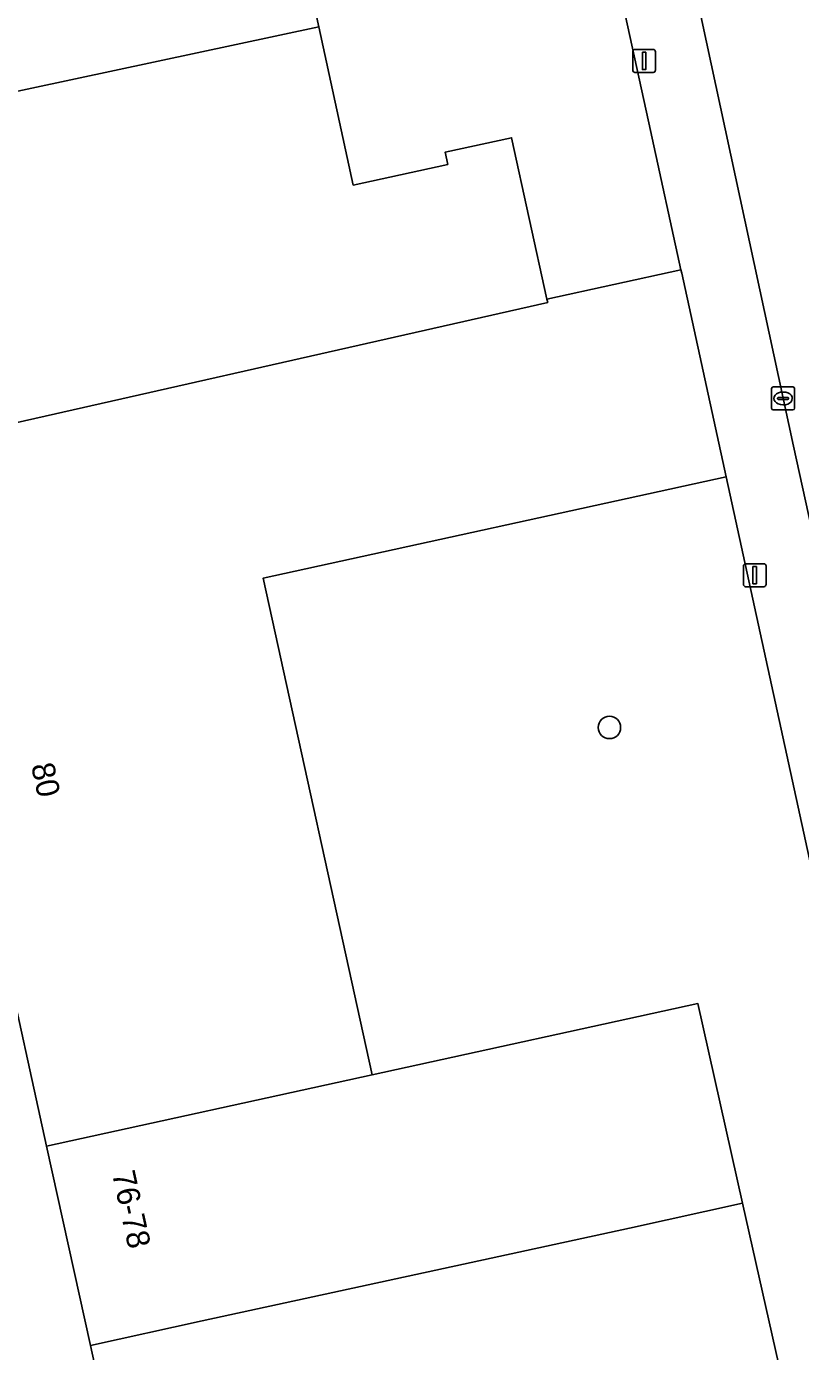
# Model space of a CAD drawing. Extents: x 160554 to 161248, y 385329 to 386506.
# Drawn here: x 160767.1 to 160800.8, y 385801.5 to 385859.1 of the extents above; entities that cross this region are included whole.
import ezdxf

# ---------------------------------------------------------------- set-up
doc = ezdxf.new("R2010")
doc.units = 0
for name, color, linetype in [('IMGEO_Boom', 7, 'Continuous'), ('IMGEO_Erf', 7, 'Continuous'), ('IMGEO_Kolk', 7, 'Continuous'), ('IMGEO_Lichtmast', 7, 'Continuous'), ('IMGEO_Pand', 7, 'Continuous'), ('IMGEO_Pand_nummerreeks', 7, 'Continuous'), ('IMGEO_Parkeervlak_open', 7, 'Continuous'), ('IMGEO_Rijbaan_lokaal_open', 7, 'Continuous'), ('IMGEO_Voetpad_open', 7, 'Continuous')]:
    doc.layers.add(name, color=color, linetype=linetype)

msp = doc.modelspace()

# ---------------------------------------------------------------- linework, layer by layer
at = {"layer": 'IMGEO_Boom'}
msp.add_circle((160792.498, 385828.627), 0.489, dxfattribs=at)
at = {"layer": 'IMGEO_Erf'}
for points in [[(160790.171, 385873.414), (160790.054, 385873.952), (160789.8, 385873.897), (160789.862, 385873.612), (160778.133, 385871.025), (160777.279, 385870.849), (160779.843, 385859.099), (160781.346, 385852.214), (160785.461, 385853.115), (160785.345, 385853.643), (160788.241, 385854.277), (160789.778, 385847.261), (160795.61, 385848.538), (160794.287, 385854.597), (160792.688, 385861.904), (160792.241, 385863.947)], [(160797.582, 385839.533), (160777.43, 385835.122), (160782.162, 385813.51), (160796.35, 385816.614), (160798.295, 385807.928), (160800.447, 385798.314), (160802.235, 385790.33), (160796.019, 385788.976), (160795.316, 385792.204), (160792.549, 385791.601), (160793.252, 385788.373), (160788.797, 385787.403), (160789.812, 385782.742), (160805.036, 385786.057), (160815.262, 385788.283), (160813.432, 385789.365), (160815.971, 385793.66), (160806.321, 385799.472)]]:
    msp.add_lwpolyline(points, close=True, dxfattribs=at)
at = {"layer": 'IMGEO_Kolk'}
for p, q in [((160799.557, 385842.51), (160799.557, 385843.362)), ((160799.632, 385843.436), (160800.484, 385843.436)), ((160799.859, 385842.979), (160800.257, 385842.979)), ((160800.045, 385843.216), (160800.07, 385843.216)), ((160800.558, 385843.362), (160800.558, 385842.51)), ((160800.484, 385842.436), (160799.632, 385842.436)), ((160799.816, 385842.93), (160799.816, 385842.942)), ((160800.254, 385842.893), (160799.856, 385842.893)), ((160800.068, 385842.656), (160800.043, 385842.656)), ((160800.3, 385842.942), (160800.3, 385842.93))]:
    msp.add_line(p, q, dxfattribs=at)
for points in [[(160799.557, 385842.51), (160799.557, 385843.362)], [(160799.632, 385843.436), (160800.484, 385843.436)], [(160800.558, 385843.362), (160800.558, 385842.51)], [(160800.484, 385842.436), (160799.632, 385842.436)]]:
    msp.add_lwpolyline(points, dxfattribs=at)
for centre, radius, start, end in [((160799.634, 385843.36), 0.0765, 91.55205, 178.44795), ((160799.634, 385843.36), 0.0765, 91.55205, 178.44795), ((160799.856, 385842.939), 0.0403, 85.87752, 175.75265), ((160800.261, 385842.941), 0.0386, 1.73085, 96.63898), ((160800.482, 385843.36), 0.0765, 1.55205, 88.44795), ((160800.482, 385843.36), 0.0765, 1.55205, 88.44795), ((160799.634, 385842.512), 0.0765, 181.55205, 268.44795), ((160799.634, 385842.512), 0.0765, 181.55205, 268.44795), ((160799.853, 385842.929), 0.0366, 178.93798, 274.71019), ((160800.257, 385842.936), 0.043, 264.86636, 352.45326), ((160800.482, 385842.512), 0.0765, 271.55205, 358.44795), ((160800.482, 385842.512), 0.0765, 271.55205, 358.44795)]:
    msp.add_arc(centre, radius, start, end, dxfattribs=at)
for centre, major_axis, ratio, start_param, end_param in [((160800.044, 385842.936), (-0.387, 0.002), 0.722429, 4.712389, 7.853982), ((160800.069, 385842.936), (-0.39, 0.002), 0.717154, 1.570796, 4.712389)]:
    msp.add_ellipse(centre, major_axis=major_axis, ratio=ratio, start_param=start_param, end_param=end_param, dxfattribs=at)
at = {"layer": 'IMGEO_Lichtmast'}
for p, q in [((160793.511, 385857.219), (160793.511, 385858.019)), ((160793.511, 385858.019), (160793.511, 385857.219)), ((160793.611, 385858.119), (160794.401, 385858.119)), ((160794.401, 385858.119), (160793.611, 385858.119)), ((160794.501, 385858.019), (160794.501, 385857.219)), ((160794.501, 385857.219), (160794.501, 385858.019)), ((160794.401, 385857.119), (160793.611, 385857.119)), ((160793.611, 385857.119), (160794.401, 385857.119)), ((160798.328, 385834.849), (160798.328, 385835.649)), ((160798.328, 385835.649), (160798.328, 385834.849)), ((160798.428, 385835.749), (160799.218, 385835.749)), ((160799.218, 385835.749), (160798.428, 385835.749)), ((160799.318, 385835.649), (160799.318, 385834.849)), ((160799.318, 385834.849), (160799.318, 385835.649)), ((160799.218, 385834.749), (160798.428, 385834.749)), ((160798.428, 385834.749), (160799.218, 385834.749))]:
    msp.add_line(p, q, dxfattribs=at)
for points in [[(160793.931, 385857.994), (160794.081, 385857.994), (160794.081, 385857.244), (160793.931, 385857.244), (160793.931, 385857.994)], [(160798.748, 385835.624), (160798.898, 385835.624), (160798.898, 385834.874), (160798.748, 385834.874), (160798.748, 385835.624)]]:
    msp.add_lwpolyline(points, dxfattribs=at)
for centre, start, end in [((160793.611, 385858.019), 90, 180), ((160793.611, 385858.019), 90, 180), ((160794.401, 385858.019), 0, 90), ((160794.401, 385858.019), 360, 90), ((160793.611, 385857.219), 180, 270), ((160793.611, 385857.219), 180, 270), ((160794.401, 385857.219), 270, 0), ((160794.401, 385857.219), 270, 0), ((160798.428, 385835.649), 90, 180), ((160798.428, 385835.649), 90, 180), ((160799.218, 385835.649), 0, 90), ((160799.218, 385835.649), 360, 90), ((160798.428, 385834.849), 180, 270), ((160798.428, 385834.849), 180, 270), ((160799.218, 385834.849), 270, 0), ((160799.218, 385834.849), 270, 0)]:
    msp.add_arc(centre, 0.1, start, end, dxfattribs=at)
at = {"layer": 'IMGEO_Pand'}
for points in [[(160777.279, 385870.849), (160758.975, 385867.079), (160755.843, 385866.393), (160757.924, 385856.888), (160759.385, 385857.208), (160759.667, 385855.919), (160758.206, 385855.6), (160758.439, 385854.537), (160779.843, 385859.099)], [(160788.241, 385854.277), (160785.345, 385853.643), (160785.461, 385853.115), (160781.346, 385852.214), (160779.843, 385859.099), (160758.439, 385854.537), (160761.387, 385841.069), (160761.62, 385841.119), (160761.698, 385840.764), (160789.816, 385847.106), (160789.778, 385847.261)], [(160797.582, 385839.533), (160795.644, 385848.382), (160795.61, 385848.538), (160789.778, 385847.261), (160789.816, 385847.106), (160761.698, 385840.764), (160761.794, 385840.4), (160761.908, 385840.046), (160762.044, 385839.697), (160762.314, 385839.138), (160762.635, 385838.607), (160763.006, 385838.109), (160763.423, 385837.649), (160764.197, 385834.133), (160763.205, 385833.915), (160766.446, 385819.186), (160766.088, 385819.108), (160767.998, 385810.411), (160782.162, 385813.51), (160777.43, 385835.122)], [(160769.9, 385801.747), (160774.775, 385802.815), (160793.37, 385806.85), (160798.295, 385807.928), (160796.35, 385816.614), (160782.162, 385813.51), (160767.998, 385810.411)], [(160772.013, 385792.125), (160800.447, 385798.314), (160798.295, 385807.928), (160793.37, 385806.85), (160774.775, 385802.815), (160769.9, 385801.747)]]:
    msp.add_lwpolyline(points, close=True, dxfattribs=at)
at = {"layer": 'IMGEO_Parkeervlak_open'}
for points in [[(160796.064, 385861.476), (160795.385, 385864.625), (160792.241, 385863.947), (160792.688, 385861.904), (160794.287, 385854.597), (160795.61, 385848.538), (160795.644, 385848.382), (160797.582, 385839.533), (160806.321, 385799.472), (160815.971, 385793.66), (160818.326, 385792.268), (160824.271, 385788.754), (160825.347, 385790.624)], [(160808.431, 385804.793), (160800.508, 385840.854), (160796.064, 385861.476)]]:
    msp.add_lwpolyline(points, dxfattribs=at)
at = {"layer": 'IMGEO_Rijbaan_lokaal_open'}
msp.add_lwpolyline([(160804.23, 385855.101), (160804.222, 385855.128), (160802.504, 385862.88), (160796.064, 385861.476), (160800.508, 385840.854), (160808.431, 385804.793)], dxfattribs=at)
at = {"layer": 'IMGEO_Voetpad_open'}
msp.add_lwpolyline([(160781.262, 385750), (160780.116, 385755.219), (160777.992, 385764.891), (160774.791, 385779.47), (160772.013, 385792.125), (160769.9, 385801.747), (160767.998, 385810.411), (160766.088, 385819.108), (160766.446, 385819.186), (160763.205, 385833.915), (160761.698, 385840.764), (160761.62, 385841.119), (160761.387, 385841.069), (160758.439, 385854.537), (160758.206, 385855.6), (160759.667, 385855.919), (160759.385, 385857.208), (160757.924, 385856.888), (160755.843, 385866.393), (160749.452, 385895.585), (160748.25, 385902.591), (160746.075, 385901.918), (160737.558, 385899.319), (160737.091, 385899.177)], dxfattribs=at)

# ---------------------------------------------------------------- texts
at = {"layer": 'IMGEO_Pand_nummerreeks'}
for s, rotation, p in [('80', 282.41006, (160767.314, 385826.972)), ('76-78', 282.38388, (160770.837, 385809.231))]:
    msp.add_text(s, height=1, rotation=rotation, dxfattribs=at).set_placement(p)

doc.saveas('drawing.dxf')
